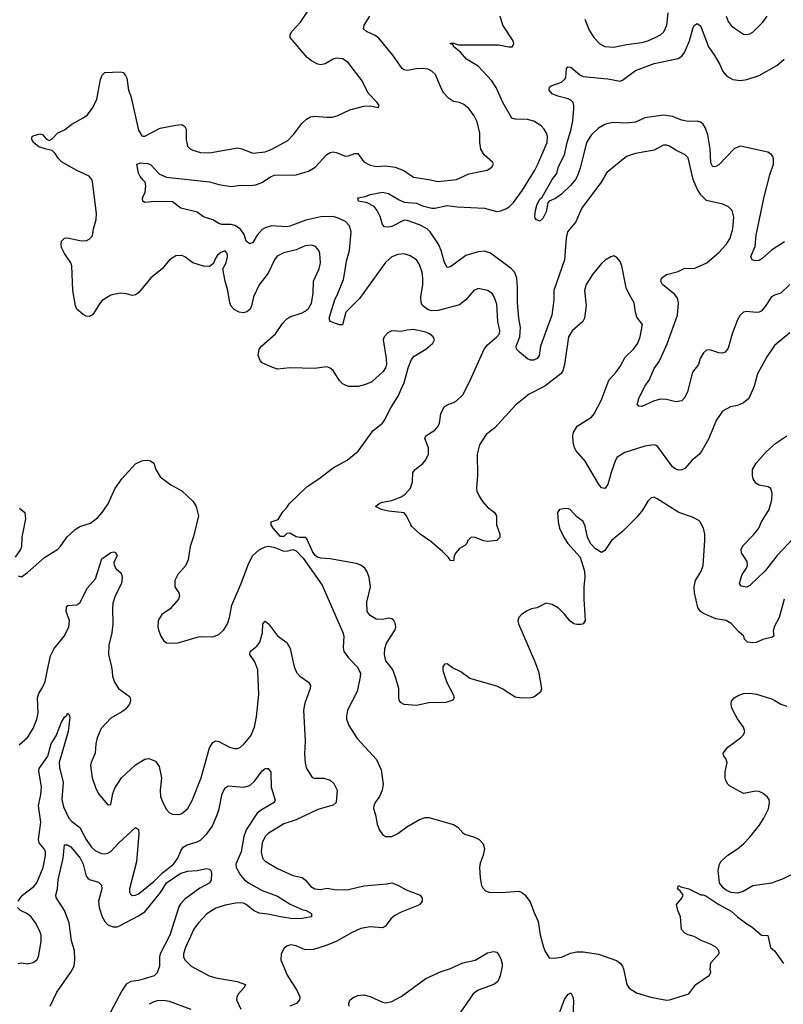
# Model space of a CAD drawing. Header units: inches. Extents: x 1682530 to 1839546, y 640742 to 791647.
# Tile 484 of 656: x 1739199 to 1744147, y 777842 to 784226. Entities that reach past the tile are written whole.
import ezdxf

# ---------------------------------------------------------------- set-up
doc = ezdxf.new("R2010")
doc.units = ezdxf.units.IN
doc.header["$MEASUREMENT"] = 0
for name, color, linetype in [('B7737', 7, 'Continuous'), ('B7738', 7, 'Continuous'), ('B7747', 7, 'Continuous'), ('B7748', 7, 'Continuous')]:
    doc.layers.add(name, color=color, linetype=linetype)

msp = doc.modelspace()

# ---------------------------------------------------------------- linework, layer by layer
at = {"layer": 'B7737', "color": 5}
for points, elevation in [([(1739195.7, 779524.3), (1739250, 779571.8), (1739285.8, 779630), (1739309.8, 779690), (1739318.7, 779730), (1739314.8, 779830), (1739322.8, 779857.2), (1739350, 779900.5), (1739364.5, 779935.5), (1739377.6, 780000)], 760), ([(1739797.4, 780000), (1739801.1, 779970), (1739813.7, 779930), (1739840.3, 779890), (1739910, 779837.6), (1739915.6, 779830), (1739917.7, 779810), (1739911.7, 779788.3), (1739884.1, 779755.9), (1739862.1, 779737.9), (1739790, 779696.4), (1739727.4, 779630), (1739701.3, 779570), (1739692.7, 779530), (1739687.6, 779470), (1739663.1, 779410), (1739658.9, 779390), (1739669, 779310), (1739690, 779246.8), (1739710, 779206.8), (1739770, 779136), (1739790, 779138), (1739803, 779210), (1739816.2, 779243.8), (1739859.8, 779310), (1739950, 779395.6), (1740000, 779426.1)], 760), ([(1739188.7, 778510), (1739217.2, 778550), (1739290, 778605.4), (1739309.8, 778630), (1739350.6, 778730), (1739367, 778807), (1739366.6, 778830), (1739358.7, 778850), (1739325.1, 778890), (1739320.5, 778910), (1739337.3, 779022.7), (1739321.1, 779130), (1739336.8, 779203.2), (1739339.8, 779250), (1739323.6, 779356.4), (1739326, 779370), (1739380.6, 779450), (1739403.8, 779530), (1739436.2, 779583.8), (1739470, 779670.5), (1739490, 779704.9), (1739503.9, 779716.1), (1739510, 779730.8), (1739519.8, 779719.8), (1739523.5, 779703.5), (1739512.9, 779610), (1739455.4, 779410), (1739457.4, 779377.4), (1739480.7, 779280.7), (1739472.2, 779170), (1739483.2, 779123.2), (1739517.5, 779050), (1739534.7, 779030), (1739590, 778989.1), (1739629.5, 778910), (1739663.2, 778863.2), (1739690, 778837.8), (1739730, 778820.7), (1739750, 778817.8), (1739770, 778821.8), (1739790, 778832.8), (1739842.5, 778890), (1739950, 778988.5), (1739970, 778974.8), (1739971.6, 778950), (1739955.1, 778764.9), (1739910.3, 778590), (1739910.5, 778570), (1739916.7, 778556.7), (1739930, 778546.7), (1739950, 778548.9), (1739970, 778558.3), (1740000, 778582.8)], 740), ([(1739396.3, 777830), (1739439, 777921), (1739531.6, 778050), (1739551.6, 778090), (1739557.2, 778130), (1739553.3, 778190), (1739534.5, 778254.5), (1739520.6, 778370), (1739489.8, 778450), (1739435.1, 778535.1), (1739434, 778550), (1739444.7, 778590), (1739447.9, 778650), (1739480.2, 778790), (1739490, 778875.5), (1739510, 778875.8), (1739530, 778863.5), (1739590.1, 778790), (1739610.1, 778750), (1739630, 778673.4), (1739640.4, 778660.4), (1739652.1, 778652.1), (1739710, 778634), (1739730, 778614.9), (1739731, 778590), (1739709.4, 778510.6), (1739714, 778470), (1739732.6, 778410), (1739750, 778378.3), (1739770, 778357.6), (1739804.6, 778344.6), (1739830, 778345), (1739850, 778352.6), (1739970, 778415.5), (1740000, 778435.5)], 720), ([(1739190, 778107.6), (1739210, 778110.3), (1739250, 778104.2), (1739286.3, 778113.7), (1739309.3, 778130), (1739320.9, 778150), (1739338.9, 778250), (1739337.4, 778290), (1739330, 778317.2), (1739301.6, 778370), (1739273.3, 778410), (1739248.9, 778428.9), (1739204.2, 778450), (1739186, 778470)], 740), ([(1740000, 778005.4), (1739970, 777996.7), (1739919.1, 777990), (1739890, 777973.1), (1739860.2, 777930), (1739787.9, 777792.1)], 720)]:
    msp.add_lwpolyline(points, dxfattribs=dict(at, elevation=elevation))
at = {"layer": 'B7738', "color": 5}
for points, elevation in [([(1740000, 782491.7), (1739970, 782455.6), (1739950, 782443), (1739930, 782438.9), (1739890, 782449.7), (1739850, 782453.6), (1739790, 782440.5), (1739734.7, 782405.3), (1739716, 782384), (1739678, 782322), (1739670, 782312.3), (1739650, 782302), (1739630, 782304.5), (1739610, 782315.1), (1739569.6, 782350), (1739561.6, 782370), (1739544.2, 782470), (1739536.3, 782630), (1739529.7, 782649.7), (1739489.5, 782710), (1739469.5, 782750), (1739467, 782770), (1739470, 782791), (1739490, 782810.7), (1739510, 782812.7), (1739590, 782794.9), (1739630, 782793.4), (1739650, 782804), (1739670, 782826), (1739676.9, 782870), (1739694.3, 782930), (1739696.4, 782970), (1739670, 783175.3), (1739665.6, 783190), (1739650, 783211.8), (1739568.5, 783248.5), (1739470, 783305.1), (1739448.2, 783328.2), (1739430, 783359.6), (1739410, 783378.7), (1739370, 783386), (1739322.7, 783402.7), (1739289.4, 783430), (1739278, 783450), (1739278, 783462), (1739279, 783470), (1739285.6, 783474.4), (1739330, 783486), (1739350, 783479.3), (1739370, 783454.4), (1739390, 783443.1), (1739410, 783453.4), (1739446.8, 783493.2), (1739490, 783512.9), (1739537, 783550), (1739610.9, 783589.1), (1739638, 783610), (1739669.7, 783650.3), (1739698.7, 783710), (1739722, 783838), (1739733.1, 783866.9), (1739750, 783884), (1739850, 783888.8), (1739870, 783883.8), (1739885.1, 783865.1), (1739893, 783847), (1739903.2, 783770), (1739919.1, 783730), (1739969.2, 783509.2), (1739990, 783474), (1740000, 783472.2)], 780), ([(1740000, 783186.4), (1739980.5, 783210), (1739969.5, 783230.5), (1739959, 783290), (1739982, 783298), (1740000, 783296.3)], 760), ([(1740000, 783048), (1739997.2, 783050), (1739995.1, 783070), (1740000, 783080.3)], 760), ([(1739190, 780620.7), (1739210, 780614.8), (1739250, 780642), (1739361, 780739), (1739446.4, 780793.6), (1739466.1, 780813.9), (1739506.9, 780873.1), (1739559.2, 780920.8), (1739590, 780939.6), (1739658.2, 780961.8), (1739702.7, 780997.3), (1739734.3, 781030), (1739773.4, 781086.6), (1739816.6, 781183.4), (1739861, 781250), (1739950, 781346.4), (1739990, 781366.7), (1740000, 781367.6)], 780), ([(1739199, 781059), (1739233, 781030), (1739237.1, 780990), (1739214, 780870), (1739212, 780808), (1739205.5, 780790), (1739170, 780741.2)], 780), ([(1739377.6, 780000), (1739398.3, 780101.7), (1739423.5, 780150), (1739490, 780230.3), (1739518.5, 780290), (1739521.2, 780330), (1739501.4, 780390), (1739502.6, 780417.4), (1739511.3, 780428.7), (1739568.8, 780431.2), (1739590, 780444.2), (1739638.3, 780541.7), (1739690, 780600.7), (1739731, 780730), (1739790, 780771.1), (1739810, 780775), (1739821.3, 780770), (1739831.8, 780750), (1739810.3, 780710), (1739811.8, 780690), (1739825.4, 780665.4), (1739857.4, 780637.4), (1739863.7, 780610), (1739858, 780570), (1739818.5, 780490), (1739803.8, 780443.8), (1739799.7, 780410), (1739802.6, 780310), (1739795.2, 780250), (1739776.5, 780170), (1739774, 780110), (1739793.7, 780030), (1739797.4, 780000)], 760)]:
    msp.add_lwpolyline(points, dxfattribs=dict(at, elevation=elevation))
at = {"layer": 'B7747', "color": 5}
for points, elevation in [([(1740000, 779426.1), (1740010, 779432.2), (1740036.7, 779436.7), (1740078.8, 779418.8), (1740103.7, 779383.7), (1740118.5, 779310), (1740109.1, 779230.9), (1740111.4, 779190), (1740126, 779150), (1740150, 779105.5), (1740170, 779083.8), (1740190, 779074), (1740230, 779072), (1740250, 779079.5), (1740288.8, 779111.2), (1740317, 779163), (1740375.7, 779310), (1740430, 779504.9), (1740450, 779539.1), (1740470, 779550.4), (1740490, 779546), (1740558, 779510), (1740590, 779500.2), (1740610, 779501.5), (1740630, 779508.9), (1740654.7, 779530), (1740696.1, 779583.9), (1740720.2, 779639.8), (1740734.3, 779705.7), (1740749.8, 779850), (1740743.2, 780000)], 760), ([(1740990.7, 780000), (1740993.5, 779993.5), (1741013.7, 779970), (1741070.6, 779930), (1741083, 779910), (1741082.4, 779890), (1741045.8, 779794.2), (1741038.2, 779750), (1741048, 779550), (1741044.9, 779464.9), (1741047.9, 779407.9), (1741055.9, 779375.9), (1741093.7, 779313.7), (1741107.9, 779307.9), (1741170, 779307.7), (1741210, 779294.8), (1741233.8, 779273.8), (1741255.8, 779230), (1741250.3, 779150), (1741230, 779133.3), (1741130, 779104.7), (1740990, 779037.3), (1740910, 779012.2), (1740808.8, 778950), (1740789, 778930), (1740770, 778889), (1740763.6, 778830), (1740773.4, 778790), (1740790.4, 778770), (1740870, 778721.7), (1740970, 778677.8), (1741030, 778665.3), (1741050, 778648.9), (1741085, 778605), (1741110.9, 778590.9), (1741150, 778587), (1741190, 778594.4), (1741250, 778584.1), (1741330, 778587.5), (1741430, 778610.7), (1741577.4, 778622.6), (1741610, 778630.2), (1741650, 778615.5), (1741703.3, 778583.3), (1741794, 778550), (1741807, 778530), (1741807, 778510), (1741790, 778487.2), (1741670, 778439.3), (1741630, 778418), (1741604.3, 778395.7), (1741570, 778349.7), (1741550, 778338.3), (1741470, 778343.8), (1741410, 778332.8), (1741350, 778305.3), (1741250, 778248.9), (1741179.4, 778220.6), (1741103, 778197), (1741050, 778194.7), (1740990, 778220.7), (1740953.4, 778226.6), (1740930, 778219.3), (1740913.2, 778206.8), (1740894, 778170), (1740890.7, 778130), (1740933.4, 778030), (1740998, 777930), (1741015.3, 777890), (1741012.4, 777870), (1740993.6, 777846.4), (1740950.3, 777829.7)], 760), ([(1741401.9, 780000), (1741406.7, 779990), (1741406.4, 779966.4), (1741386, 779870), (1741323.6, 779750), (1741316, 779710), (1741317.4, 779690), (1741331.8, 779650), (1741385.5, 779565.5), (1741511.7, 779430), (1741542, 779362), (1741554.2, 779270), (1741547.5, 779230), (1741530.2, 779190), (1741501.5, 779150), (1741492.9, 779130), (1741491.8, 779111.8), (1741504.6, 779070), (1741514.6, 779010), (1741530, 778970.7), (1741550, 778944), (1741570, 778930.6), (1741610, 778930.4), (1741650, 778948.7), (1741707.3, 778992.7), (1741790, 779040.2), (1741827.6, 779052.4), (1741850, 779052.7), (1742010, 779007.8), (1742039.2, 778990), (1742070, 778954.2), (1742084.4, 778944.4), (1742145.8, 778925.8), (1742175.5, 778910), (1742201.5, 778881.5), (1742210.3, 778850), (1742201.7, 778810), (1742182.7, 778757.4), (1742179.6, 778730), (1742182.3, 778662.3), (1742192.2, 778612.2), (1742199, 778599), (1742218, 778578), (1742246.6, 778566.6), (1742348.8, 778568.8), (1742430, 778576.5), (1742450.2, 778570.2), (1742472.1, 778552.1), (1742507, 778507), (1742530, 778441), (1742559.2, 778379.2), (1742571.9, 778291.9), (1742592.5, 778212.5), (1742603.4, 778183.4), (1742630, 778142.8), (1742661.1, 778141.1), (1742710, 778147), (1742767.2, 778172.8), (1742810, 778182.6), (1742850, 778182), (1742950, 778167.1), (1743065.5, 778125.5), (1743089.1, 778109.1), (1743104.4, 778090), (1743111.6, 778071.6), (1743133.4, 777970), (1743147.4, 777947.4), (1743196.3, 777916.3), (1743288.4, 777888.4), (1743390, 777868.2), (1743410, 777870.4), (1743536, 777910), (1743580.9, 777970), (1743669.4, 778030.6), (1743677.2, 778050), (1743673.2, 778070), (1743677.2, 778110), (1743731.7, 778171.7), (1743729.3, 778190), (1743710, 778212.3), (1743679, 778230), (1743614.9, 778254.9), (1743570, 778282), (1743530, 778292.3), (1743510, 778303.7), (1743488.1, 778328.1), (1743482, 778410), (1743464, 778450), (1743454, 778490), (1743488.7, 778530), (1743498, 778550), (1743478, 778578), (1743462, 778590), (1743468, 778612), (1743483.6, 778603.6), (1743534, 778590), (1743612.7, 778552.7), (1743627.3, 778552.7), (1743645.4, 778545.4), (1743728.3, 778488.3), (1743810, 778445.5), (1743850, 778408.2), (1743910, 778363), (1743944.1, 778344.1), (1744006, 778290), (1744047.3, 778287.3), (1744064.9, 778210), (1744090, 778188.5), (1744147.5, 778107.5)], 780), ([(1741943.9, 780000), (1741967.6, 779927.6), (1742007.3, 779850), (1742014, 779830), (1742006.8, 779813.2), (1741960.5, 779799.5), (1741850, 779797.6), (1741770, 779779.5), (1741690, 779785.1), (1741670, 779796), (1741659.5, 779810), (1741655.1, 779830), (1741655.1, 779890), (1741637.5, 779957.5), (1741620.8, 780000)], 780), ([(1742560, 780000), (1742563.7, 779990), (1742580.5, 779890), (1742574, 779866), (1742530, 779834), (1742514, 779830), (1742450, 779827.3), (1742410, 779834), (1742330, 779885.1), (1742290, 779905.1), (1742115.3, 779955.3), (1742057.7, 779997.7), (1742053, 780000)], 780), ([(1744197.6, 778682.4), (1744145.2, 778654.8), (1744070, 778627), (1743950.3, 778609.7), (1743886.9, 778573.1), (1743850, 778563.7), (1743810, 778566), (1743779.6, 778579.6), (1743756.6, 778596.6), (1743734.5, 778630), (1743725.6, 778710), (1743733, 778750), (1743744.2, 778770), (1743788.3, 778810), (1743850.4, 778849.5), (1743890, 778882.4), (1743930, 778925.3), (1743990, 779000.9), (1744021.8, 779050), (1744050.8, 779110), (1744058.3, 779150), (1744054.7, 779170), (1744045.7, 779185.7), (1744017.2, 779210), (1743990, 779222.4), (1743970, 779225.1), (1743889.6, 779209.6), (1743798.9, 779258.9), (1743786.6, 779270), (1743774, 779294), (1743769.7, 779310), (1743769.7, 779350), (1743782.9, 779410), (1743775.3, 779435.3), (1743761.2, 779450), (1743757.2, 779470), (1743786.6, 779510), (1743870, 779570.3), (1743889.7, 779590), (1743898.5, 779610), (1743890, 779639.6), (1743850, 779693), (1743819.3, 779750), (1743810.9, 779770), (1743808.5, 779791.5), (1743812.2, 779807.8), (1743829.7, 779830.3), (1743854.9, 779845.1), (1743890, 779856.5), (1743930, 779859.7), (1743973, 779853), (1744070, 779822.8), (1744092.8, 779812.8), (1744130, 779787.6), (1744170, 779774.3)], 780), ([(1740000, 778582.8), (1740070, 778640.1), (1740124.9, 778695.1), (1740196.1, 778750), (1740224.5, 778790), (1740242.3, 778837.7), (1740259.1, 778860.9), (1740284.7, 778875.3), (1740350, 778895.2), (1740370, 778906), (1740412.7, 778947.3), (1740445.5, 778994.5), (1740479.5, 779070), (1740492.2, 779110), (1740510.7, 779209.3), (1740530, 779246.4), (1740550, 779258.9), (1740649.8, 779250.2), (1740690, 779260.8), (1740722.6, 779290), (1740770, 779356.4), (1740790, 779370.4), (1740810, 779370.8), (1740826.4, 779346.4), (1740828.3, 779250), (1740853.8, 779166.2), (1740847.7, 779150), (1740770, 779106.2), (1740738.2, 779081.8), (1740667.5, 778972.5), (1740651.9, 778930), (1740634.3, 778830), (1740600.6, 778750), (1740601.1, 778730), (1740630, 778679.1), (1740656.2, 778650), (1740682.4, 778630), (1740770, 778580.6), (1740870, 778544.2), (1740952, 778492), (1741030, 778456.5), (1741054.8, 778450), (1741090.8, 778430), (1741091, 778410), (1741030, 778397.7), (1740970, 778397.3), (1740888.8, 778408.8), (1740807.4, 778427.4), (1740750, 778433.2), (1740715.1, 778450), (1740666.3, 778490), (1740650, 778497), (1740610, 778499.4), (1740530, 778485.8), (1740470, 778466.2), (1740411.9, 778428.1), (1740357.3, 778370), (1740328.1, 778330), (1740274.3, 778210), (1740261.1, 778170), (1740261.2, 778150), (1740269.2, 778130), (1740310.3, 778090), (1740425.9, 778025.9), (1740470, 778013.5), (1740609.3, 777989.3), (1740662, 777970), (1740654.4, 777950), (1740617.4, 777910), (1740605.7, 777890), (1740604.2, 777870), (1740632.9, 777810)], 740), ([(1740000, 778435.5), (1740010, 778442.1), (1740112.1, 778567.9), (1740151.4, 778630), (1740238.2, 778690), (1740286, 778706), (1740350, 778710.2), (1740410, 778723.1), (1740430, 778717.3), (1740437.3, 778710), (1740442, 778690), (1740440.5, 778650), (1740430.6, 778630), (1740365.5, 778594.5), (1740270, 778523.9), (1740243.6, 778496.4), (1740230, 778473), (1740172, 778290), (1740109.4, 778170), (1740105, 778150), (1740106.1, 778090), (1740090, 778045.3), (1740070, 778025.7), (1740000, 778005.4)], 720), ([(1741333.1, 777830), (1741332.4, 777850), (1741341.3, 777870), (1741356.8, 777883.2), (1741390, 777898.3), (1741430, 777903.6), (1741470, 777892.8), (1741550, 777856.5), (1741570, 777852.6), (1741610, 777860.2), (1741670, 777892), (1741830, 778009.2), (1741930, 778055.6), (1741990, 778074.9), (1742069.8, 778110.2), (1742150, 778128.9), (1742230, 778174.9), (1742270, 778184.9), (1742290, 778180.5), (1742299.3, 778170), (1742317.1, 778137.1), (1742324.9, 778104.9), (1742326.3, 778090), (1742313.1, 778026.9), (1742297.6, 777990), (1742270.7, 777970), (1742170, 777933.6), (1742138.6, 777910), (1742055.6, 777790)], 760), ([(1742690.5, 777769.5), (1742730, 777873), (1742750, 777906), (1742770, 777916.3), (1742782.6, 777890), (1742787, 777867), (1742784.2, 777750)], 760), ([(1740310, 777809), (1740170, 777860.7), (1740130, 777867), (1740090, 777863.8), (1740063.5, 777856.5), (1740038, 777842)], 740)]:
    msp.add_lwpolyline(points, dxfattribs=dict(at, elevation=elevation))
at = {"layer": 'B7748', "color": 5}
for points, elevation in [([(1740000, 783472.2), (1740010, 783470.4), (1740110, 783522.2), (1740210, 783543.2), (1740250, 783546.7), (1740270, 783533.4), (1740276.9, 783516.9), (1740277.6, 783450), (1740286.8, 783406.8), (1740303.8, 783390), (1740320.8, 783380.8), (1740370, 783366.2), (1740430, 783363.6), (1740610, 783395.6), (1740638.8, 783390), (1740710, 783361.7), (1740790, 783370.2), (1740833.9, 783386.1), (1740935.9, 783444.1), (1740976, 783484), (1741026.7, 783553.3), (1741058.1, 783581.9), (1741084, 783596), (1741110, 783600.7), (1741190, 783593.4), (1741224.7, 783595.3), (1741256.1, 783603.9), (1741338, 783642), (1741430, 783665.5), (1741470, 783667.7), (1741522, 783658), (1741528, 783670), (1741515.3, 783690), (1741457.2, 783750), (1741418, 783830), (1741326, 783950), (1741290, 783971.8), (1741250, 783976.2), (1741230, 783969.5), (1741179.4, 783940.6), (1741150, 783934.5), (1741130, 783937.6), (1741090, 783958.9), (1741061.1, 783981.1), (1740952.3, 784110), (1740952.3, 784130), (1740963.1, 784150), (1741017.7, 784210), (1741079.5, 784300.5)], 780), ([(1742860.7, 784230), (1742890, 784158), (1742918.9, 784110), (1742958.4, 784070), (1742990, 784051.6), (1743049.1, 784049.1), (1743130, 784066.4), (1743230, 784079.4), (1743270, 784090.2), (1743317.6, 784110), (1743351.8, 784128.2), (1743372.4, 784147.6), (1743391.5, 784190), (1743400.7, 784270)], 740), ([(1740000, 783296.3), (1740030, 783293.6), (1740050, 783284.9), (1740104.8, 783224.8), (1740150, 783206), (1740430, 783174.8), (1740490, 783156.9), (1740570, 783144.7), (1740630, 783154.5), (1740690, 783151.7), (1740730, 783155.5), (1740768, 783170), (1740828.4, 783210), (1740850, 783218), (1740990, 783221.2), (1741070, 783243.8), (1741113.1, 783270), (1741190, 783351.8), (1741210, 783366), (1741229.8, 783370.2), (1741250, 783366.3), (1741310, 783341.1), (1741330, 783343.6), (1741370, 783359.6), (1741390, 783358), (1741430, 783305.8), (1741470, 783283.9), (1741510, 783275.2), (1741570, 783279.2), (1741631.3, 783270), (1741688, 783248), (1741750, 783204.6), (1741850, 783190.3), (1741910, 783176.5), (1742030, 783190.2), (1742110, 783226.3), (1742228, 783250), (1742259, 783270), (1742269, 783290), (1742262, 783302), (1742209.7, 783349.7), (1742187.4, 783387.4), (1742180.4, 783430), (1742181.4, 783490), (1742164, 783564), (1742143.8, 783603.8), (1742109.7, 783649.7), (1742076.6, 783676.6), (1742048.6, 783688.6), (1742010, 783696.4), (1741977.4, 783717.4), (1741948.3, 783750), (1741930, 783782), (1741893, 783870), (1741870, 783893.6), (1741844.8, 783904.7), (1741810.9, 783910.9), (1741770, 783908.7), (1741710, 783896.8), (1741690, 783901), (1741676.9, 783910), (1741616.9, 783996.9), (1741525.9, 784105.9), (1741503, 784123), (1741446, 784150), (1741427.5, 784167.5), (1741431.3, 784190), (1741467.1, 784250)], 760), ([(1744190, 782509.8), (1744130, 782452.8), (1744090, 782440.7), (1744070, 782429.6), (1744030, 782366), (1744003.2, 782336.8), (1743990, 782329.7), (1743971.5, 782328.5), (1743910, 782334.7), (1743890, 782329.6), (1743868.4, 782311.6), (1743850, 782279.3), (1743814.9, 782190), (1743790, 782096), (1743770, 782069.6), (1743750, 782063.6), (1743730, 782065.6), (1743670, 782086), (1743650, 782083.6), (1743630, 782067), (1743608.7, 782030), (1743598, 781990), (1743558, 781942), (1743526.9, 781813.1), (1743510, 781776), (1743490, 781755.1), (1743450, 781748), (1743390, 781763.5), (1743350, 781766.6), (1743306.6, 781753.4), (1743230, 781718), (1743210, 781721.2), (1743201.2, 781730), (1743211.8, 781770), (1743250.9, 781849.1), (1743276.9, 781890), (1743310, 781965.5), (1743342.3, 782010), (1743358.3, 782041.7), (1743394.7, 782125.3), (1743461.6, 782310), (1743467.5, 782390), (1743461, 782421.1), (1743444.2, 782444.2), (1743365.1, 782510), (1743353, 782530), (1743357.6, 782550), (1743390, 782573.4), (1743465.4, 782594.6), (1743510, 782615.4), (1743570, 782613), (1743652.6, 782650), (1743730, 782716.9), (1743779.8, 782770), (1743802.7, 782810), (1743819.8, 782870), (1743825.8, 782945.8), (1743816, 782990), (1743793, 783013), (1743755.3, 783030), (1743650, 783054.7), (1743612.1, 783090), (1743589.3, 783129.3), (1743564, 783190), (1743529.8, 783329.8), (1743511.5, 783350), (1743450, 783380.3), (1743410, 783406.6), (1743390, 783413.6), (1743370, 783412.7), (1743310, 783380.3), (1743190, 783359.7), (1743130, 783339.1), (1743004.3, 783235.7), (1742967.3, 783172.7), (1742846.5, 783010), (1742832.7, 782987.3), (1742803.5, 782916.5), (1742749.1, 782850), (1742741.1, 782810), (1742730.1, 782670), (1742660.2, 782470), (1742659.8, 782410), (1742647.9, 782310), (1742574.3, 782110), (1742564.2, 782050), (1742551.4, 782030), (1742530, 782017.8), (1742510, 782018.1), (1742490, 782027.3), (1742436.9, 782070), (1742419.3, 782090), (1742415.2, 782110), (1742440.8, 782170), (1742444.9, 782230), (1742433.6, 782290), (1742425, 782390), (1742425.3, 782490), (1742419.9, 782550), (1742407.1, 782587.1), (1742385.6, 782610), (1742250, 782712.5), (1742210, 782725.8), (1742170, 782722.2), (1742090, 782697), (1741990, 782624.7), (1741970, 782619.5), (1741951.9, 782651.9), (1741930.6, 782730), (1741912.5, 782770), (1741859.3, 782850), (1741838.5, 782870), (1741790, 782895.8), (1741710, 782924.6), (1741690, 782926.8), (1741610, 782885.6), (1741590, 782881.1), (1741564, 782884), (1741550, 782899), (1741534.7, 782950), (1741516.4, 782990), (1741496.2, 783016.2), (1741450, 783038.7), (1741394, 783050), (1741389.6, 783070.4), (1741440.1, 783079.9), (1741470, 783093.7), (1741550, 783109.1), (1741590, 783098.9), (1741657.3, 783057.3), (1741690, 783042.5), (1741770, 783036.6), (1741810, 783020.2), (1741870, 783004.6), (1741890, 783004), (1741970, 783020.9), (1742033, 783013), (1742210, 783003.7), (1742290, 782983), (1742313.8, 782986.2), (1742350, 783000.2), (1742370, 783013.2), (1742398.4, 783041.6), (1742457.9, 783122.1), (1742536.1, 783250), (1742555.8, 783290), (1742616.4, 783430), (1742619.7, 783470), (1742613, 783490), (1742596.9, 783516.9), (1742577.4, 783537.4), (1742530, 783568.8), (1742490, 783580.3), (1742410, 783580.5), (1742388.5, 783588.5), (1742329.3, 783689.3), (1742287.3, 783787.3), (1742258.5, 783830), (1742170, 783926), (1742094, 783970), (1742054.9, 784014.9), (1742013.2, 784050), (1742005.4, 784065.4), (1741989.2, 784070.8), (1741990, 784074), (1741991, 784071), (1742004.5, 784075.5), (1742043.1, 784063.1), (1742304.4, 784064.4), (1742369.4, 784050.6), (1742390, 784051.3), (1742401.2, 784070), (1742397, 784090), (1742329.7, 784190), (1742311.5, 784250)], 740), ([(1744154, 782786), (1744070, 782731.2), (1744010, 782678.3), (1743990, 782666), (1743963.9, 782663.9), (1743944.4, 782670), (1743936.1, 782690), (1743964.6, 782755.4), (1743970.5, 782830), (1744022.5, 783077.5), (1744059.8, 783220.2), (1744083.5, 783290), (1744084.2, 783324.2), (1744079.1, 783339.1), (1744070, 783352), (1744046.7, 783366.7), (1743870, 783405.4), (1743830, 783392), (1743730, 783286), (1743710, 783274.5), (1743690, 783273.3), (1743678.5, 783298.5), (1743673.1, 783390), (1743658.8, 783478.8), (1743643.9, 783523.9), (1743628, 783548), (1743610, 783561.7), (1743590, 783567.4), (1743530, 783565.6), (1743490, 783574.6), (1743430, 783599.3), (1743370, 783606.8), (1743250.7, 783590), (1743190, 783561.8), (1743130, 783555.2), (1743050, 783559.5), (1743010, 783553.8), (1742990, 783547.8), (1742950, 783523.1), (1742901.9, 783478.1), (1742872.5, 783430), (1742830, 783264.5), (1742811.4, 783210), (1742800.1, 783190), (1742770, 783152.7), (1742710, 783095.8), (1742670, 783066.6), (1742630, 783049.3), (1742621.4, 783038.6), (1742610, 782981.2), (1742590, 782937.2), (1742570, 782919), (1742548.7, 782928.7), (1742540.2, 782940.2), (1742537.2, 782950), (1742540.5, 782990), (1742551.6, 783030), (1742570, 783062), (1742584.9, 783075.1), (1742648.6, 783190), (1742680.4, 783230), (1742690, 783274.9), (1742730.4, 783349.6), (1742747.6, 783430), (1742771.4, 783508.6), (1742782.6, 783570), (1742789.9, 783649.9), (1742790.7, 783670.7), (1742784.8, 783690), (1742770, 783705.7), (1742753.6, 783713.6), (1742685.2, 783730), (1742650, 783745.1), (1742629.6, 783770), (1742632.7, 783790), (1742642.6, 783797.4), (1742710, 783822), (1742730, 783839.5), (1742737.3, 783850), (1742743, 783910), (1742750, 783920.5), (1742770, 783918.9), (1742829.5, 783869.5), (1742850, 783858.8), (1743010, 783842.6), (1743090, 783828.7), (1743106.1, 783833.9), (1743190, 783897.2), (1743310, 783942.8), (1743465.1, 783974.9), (1743489.7, 783990), (1743506.6, 784013.4), (1743539.9, 784090), (1743564, 784176), (1743570, 784188.4), (1743590, 784201.6), (1743610, 784186), (1743615.3, 784175.3), (1743662, 784050), (1743699.6, 783999.6), (1743735.9, 783935.9), (1743756.2, 783890), (1743780.6, 783860.6), (1743819, 783839), (1743870, 783832.9), (1743910, 783838.8), (1743990, 783863.9), (1744106, 783930), (1744153.7, 783970)], 720), ([(1743776.9, 784250), (1743790, 784215.5), (1743810, 784188.2), (1743830, 784170.5), (1743890, 784133.4), (1743910, 784130.5), (1743930, 784134.9), (1743950, 784146), (1744015.1, 784210), (1744042.4, 784250)], 740), ([(1740000, 783080.3), (1740012.7, 783107.3), (1740017, 783150), (1740012, 783172), (1740000, 783186.4)], 760), ([(1744190, 782195.1), (1744090, 782114.3), (1744040.2, 782039.8), (1743978.9, 781930), (1743958.2, 781850), (1743924.6, 781770), (1743890, 781741.7), (1743850, 781725.4), (1743804.2, 781715.8), (1743752.8, 781687.2), (1743711.5, 781628.5), (1743664, 781510), (1743619.6, 781430), (1743603.7, 781410), (1743555.8, 781370), (1743510, 781315.6), (1743490, 781306.6), (1743470, 781305.7), (1743450, 781312.8), (1743430, 781326.9), (1743330, 781462.4), (1743309.7, 781469.7), (1743250, 781461.2), (1743119.3, 781420.7), (1743070.3, 781390), (1743059.1, 781370), (1743031.3, 781290), (1743010, 781213.2), (1742990, 781187), (1742970, 781191.8), (1742950, 781217), (1742863.2, 781363.2), (1742804.8, 781430), (1742794.8, 781450), (1742786.2, 781490), (1742784.2, 781530), (1742788.7, 781550), (1742811.1, 781590), (1742904.8, 781650), (1742921.4, 781670), (1742970, 781762), (1743016.2, 781890), (1743061.1, 781938.9), (1743090, 781978), (1743122.5, 782037.5), (1743175.8, 782090), (1743203.5, 782130), (1743220.5, 782170), (1743234.7, 782250), (1743197.2, 782297.2), (1743188.6, 782330), (1743181.6, 782390), (1743145.6, 782450), (1743128.3, 782488.3), (1743100.9, 782630), (1743090, 782658), (1743070, 782682), (1743050, 782695.3), (1743030, 782689), (1742992.8, 782667.2), (1742970, 782646), (1742910, 782575.1), (1742870.4, 782510), (1742859.5, 782470), (1742869, 782370), (1742858, 782290), (1742848.4, 782270), (1742779.5, 782210), (1742755.6, 782170), (1742730.2, 781990), (1742717.6, 781950), (1742706.8, 781933.2), (1742601.2, 781850), (1742501, 781799), (1742415, 781730), (1742279, 781581), (1742222.8, 781537.2), (1742178.5, 781470), (1742164.4, 781410), (1742164.7, 781270), (1742158.5, 781190), (1742162.3, 781170), (1742176.5, 781136.5), (1742199.9, 781099.9), (1742228.6, 781068.6), (1742274.8, 781030), (1742287.7, 781010), (1742288, 780950), (1742310.5, 780890), (1742310, 780868), (1742290.5, 780849.5), (1742230, 780842.7), (1742206.8, 780846.8), (1742150, 780869), (1742124.7, 780870), (1742102.8, 780850), (1742096, 780830), (1742083.8, 780816.2), (1742050, 780798.4), (1742024.4, 780770), (1742014.9, 780750), (1742010, 780718), (1741990, 780719), (1741978.6, 780738.6), (1741938.6, 780778.6), (1741863.5, 780843.5), (1741795.1, 780890), (1741741, 780941), (1741732.7, 780950), (1741706, 781010), (1741689.6, 781029.6), (1741590, 781040.3), (1741544, 781050), (1741504, 781070), (1741529.5, 781090), (1741550, 781098.3), (1741610, 781108.9), (1741670, 781132.2), (1741697, 781150), (1741732.3, 781187.8), (1741744, 781230), (1741746, 781290), (1741762.6, 781310), (1741811.5, 781348.5), (1741830, 781372.3), (1741847.4, 781410), (1741849.1, 781450), (1741825.1, 781510), (1741831.2, 781528.8), (1741890, 781565.3), (1741909.7, 781590), (1741919.1, 781610), (1741928.8, 781671.2), (1741950, 781717.1), (1741969.3, 781730), (1742010, 781743.5), (1742030, 781755.8), (1742070, 781793.2), (1742116.5, 781883.5), (1742209.4, 782090), (1742230, 782118.1), (1742291.6, 782170), (1742307.2, 782190), (1742309.8, 782210), (1742296.5, 782270), (1742290, 782382), (1742272.8, 782430), (1742259.6, 782450), (1742230, 782469.6), (1742170, 782482.4), (1742141.6, 782470), (1742090.1, 782409.9), (1742050, 782378.4), (1741910, 782340.5), (1741870, 782338.8), (1741845, 782345), (1741810.7, 782370), (1741801.1, 782390), (1741798.6, 782430), (1741812.3, 782510), (1741812.4, 782550), (1741807.7, 782590), (1741790, 782639.6), (1741769.8, 782669.8), (1741730, 782696), (1741690, 782707.4), (1741650, 782704.5), (1741610, 782688.7), (1741570, 782652.1), (1741401.5, 782418.5), (1741313.1, 782330), (1741291.5, 782248.5), (1741270, 782247.8), (1741210, 782269.6), (1741205.3, 782290), (1741240.6, 782410), (1741261, 782450), (1741297.2, 782542.8), (1741319.3, 782670), (1741335.6, 782730), (1741348.1, 782850), (1741336.5, 782890), (1741310, 782917.8), (1741270, 782937.5), (1741230, 782949.9), (1741150, 782948.3), (1741052.8, 782927.2), (1740950, 782886.8), (1740930, 782884.1), (1740829.8, 782889.8), (1740790, 782877.5), (1740770, 782865.5), (1740738.1, 782830), (1740710, 782782.5), (1740690, 782774), (1740667.1, 782790), (1740653.3, 782833.3), (1740630, 782868), (1740592.2, 782892.2), (1740570, 782897.4), (1740510, 782897.4), (1740490, 782904.7), (1740450, 782928.2), (1740390, 782948.4), (1740350, 782977.4), (1740243.8, 783003.8), (1740190, 783044.5), (1740073.3, 783046.7), (1740010, 783040.9), (1740000, 783048)], 760), ([(1741620.8, 780000), (1741614.9, 780014.9), (1741571.8, 780070), (1741563.6, 780110), (1741566, 780150), (1741576.6, 780183.4), (1741632, 780270), (1741636.2, 780290), (1741633.1, 780313.1), (1741624, 780330), (1741610, 780341.2), (1741590, 780345.2), (1741550, 780337.2), (1741510, 780339), (1741470, 780364), (1741450, 780388.7), (1741449.5, 780450), (1741472.8, 780550), (1741464, 780610), (1741450, 780646), (1741435.1, 780670), (1741410, 780689.6), (1741380.1, 780700.1), (1741210.5, 780729.5), (1741150, 780735.1), (1741123.7, 780743.7), (1741112.7, 780752.7), (1741097.2, 780777.2), (1741060.4, 780860.4), (1741050, 780868), (1741011.6, 780868.4), (1740990, 780874), (1740950, 780897.2), (1740930, 780894), (1740910, 780875.3), (1740890, 780875.3), (1740841.2, 780930), (1740829.3, 780950), (1740829.2, 780970), (1740875.1, 780984.9), (1740905.1, 781034.9), (1740930, 781062.8), (1740946.6, 781090), (1741061.4, 781198.6), (1741138, 781250), (1741230, 781321.6), (1741321.2, 781370), (1741391.5, 781428.5), (1741490, 781562.8), (1741549.2, 781610), (1741563.7, 781630), (1741605.1, 781710), (1741654, 781790), (1741672, 781830), (1741690, 781872), (1741717, 781970), (1741737.7, 782022.3), (1741756.3, 782043.7), (1741831.8, 782090), (1741877, 782130), (1741886.6, 782150), (1741878, 782170), (1741854.5, 782190), (1741830, 782200.4), (1741750, 782216.9), (1741710, 782214.3), (1741670, 782204.5), (1741610, 782209), (1741584.5, 782195.5), (1741561, 782170), (1741554.8, 782150), (1741574, 782030), (1741575.8, 781990), (1741570.3, 781969.7), (1741553.9, 781946.1), (1741480.8, 781879.2), (1741439.9, 781860.1), (1741391.4, 781848.6), (1741330, 781847.6), (1741290, 781864.4), (1741269.1, 781889.1), (1741230, 781951.6), (1741210, 781967.8), (1741190, 781975.8), (1741110, 781965.7), (1740951.5, 781968.5), (1740870, 781960.9), (1740832.3, 781972.3), (1740770, 782002), (1740756.6, 782016.6), (1740744.2, 782050), (1740751.2, 782090), (1740766.6, 782110), (1740856.4, 782190), (1740902.8, 782257.2), (1740930, 782287.2), (1740950, 782299), (1741030, 782325.8), (1741050, 782336.9), (1741070, 782354), (1741090, 782388), (1741100.3, 782450), (1741103.5, 782530), (1741139.8, 782610), (1741147.3, 782650), (1741144, 782710), (1741138, 782730), (1741115.7, 782755.7), (1741090, 782765.4), (1741050, 782760.4), (1740990, 782733.5), (1740910, 782714), (1740867.9, 782692.1), (1740850, 782669.3), (1740810, 782582.9), (1740750, 782507), (1740714.6, 782430), (1740701.3, 782370), (1740692.7, 782350), (1740670, 782331.8), (1740650, 782325.1), (1740622, 782330), (1740590, 782347), (1740569.7, 782369.7), (1740561.6, 782390), (1740548, 782470), (1740529.6, 782530), (1740515.6, 782610), (1740536.2, 782650), (1740546.6, 782690), (1740542.6, 782710), (1740530, 782727.6), (1740502.7, 782717.4), (1740480.6, 782699.4), (1740465.1, 782674.9), (1740454.6, 782645.4), (1740430, 782626.6), (1740390, 782627.8), (1740322, 782650), (1740270, 782689), (1740250, 782697.2), (1740210, 782696), (1740170.8, 782670), (1740122, 782610), (1740050, 782551.8), (1740000, 782491.7)], 780), ([(1744250, 780902.6), (1744106.9, 780753.1), (1744030, 780652.8), (1743930, 780557.4), (1743910, 780546.2), (1743873.9, 780553.9), (1743862.4, 780570), (1743873.3, 780610), (1743880.4, 780630), (1743908.5, 780670), (1743915.1, 780690), (1743913.1, 780713.1), (1743875.4, 780770), (1743873.7, 780790), (1743885.3, 780814.7), (1743954.9, 780885.1), (1743988, 780930), (1744005.8, 780970), (1744055.4, 781050), (1744073.8, 781113.8), (1744075.6, 781155.6), (1744065.9, 781185.9), (1744050, 781196.4), (1743990, 781207.2), (1743970, 781220.7), (1743952.2, 781250), (1743946.6, 781270), (1743948.2, 781310), (1743970.9, 781350), (1744036.5, 781423.5), (1744098.7, 781481.3), (1744170, 781529.1)], 760), ([(1740000, 781367.6), (1740030, 781370.4), (1740046.7, 781366.7), (1740067.7, 781350), (1740080.4, 781310), (1740110, 781263), (1740178.8, 781210), (1740250, 781170.7), (1740322.7, 781102.8), (1740343.1, 781070), (1740357.6, 781010), (1740325.3, 780874.7), (1740303.8, 780810), (1740290, 780724), (1740274.1, 780685.9), (1740224.9, 780630), (1740205.5, 780590), (1740205.5, 780550), (1740230.7, 780510), (1740234, 780490), (1740227.7, 780470), (1740174.6, 780405.4), (1740121, 780370), (1740097.3, 780330), (1740093.4, 780290), (1740098, 780270), (1740112.7, 780230), (1740130, 780200.7), (1740150, 780186.7), (1740190, 780183.1), (1740226.7, 780186.7), (1740350, 780223.1), (1740370, 780226.7), (1740450, 780225.7), (1740490, 780240.3), (1740523, 780270), (1740544.7, 780310), (1740558.9, 780350), (1740573.1, 780430), (1740635.3, 780570), (1740681, 780699), (1740710, 780752.7), (1740750, 780788.4), (1740790, 780808.4), (1740810, 780813), (1740846, 780806), (1740910, 780780.7), (1740938, 780782), (1740970, 780791.3), (1740990, 780782), (1741035.5, 780735.5), (1741159.7, 780559.7), (1741292.9, 780252.9), (1741298.5, 780230), (1741295.1, 780155.1), (1741300.3, 780130), (1741329, 780089), (1741390, 780024.9), (1741401.9, 780000)], 780), ([(1744153.4, 780470), (1744119.5, 780350), (1744088.7, 780290), (1744082.4, 780262.4), (1744084.7, 780230), (1744078, 780222), (1744013.4, 780206.6), (1743971.5, 780188.5), (1743950, 780185.1), (1743915.3, 780190), (1743896, 780210), (1743892.3, 780230), (1743858, 780258), (1743810, 780311.2), (1743776, 780330), (1743710, 780342), (1743630, 780376.8), (1743609.9, 780389.9), (1743594.3, 780414.3), (1743570.6, 780510), (1743569.8, 780550), (1743578.7, 780590), (1743615.6, 780650), (1743627.7, 780687.7), (1743638.4, 780850), (1743638, 780890), (1743629, 780930), (1743609.4, 780969.4), (1743598.9, 780978.9), (1743559.7, 780999.7), (1743470, 781030.9), (1743330, 781120.5), (1743310, 781129.6), (1743290, 781125.1), (1743270, 781105.1), (1743234.5, 781045.5), (1743198.5, 781001.5), (1743107.7, 780910), (1743033.1, 780850), (1742990, 780783.7), (1742970, 780772.3), (1742930, 780796.2), (1742898.7, 780830), (1742877.6, 780870), (1742862.7, 780942.7), (1742850, 780972.7), (1742810, 781002.7), (1742765.2, 781050), (1742755.2, 781055.2), (1742736.6, 781056.6), (1742696, 781050), (1742683.8, 781030), (1742687.7, 780970), (1742696.3, 780930), (1742726.6, 780866.6), (1742750, 780831), (1742830, 780741), (1742858.7, 780650), (1742862, 780610), (1742855.3, 780550), (1742854.6, 780470), (1742862.4, 780330), (1742850.7, 780310), (1742835.1, 780304.9), (1742810, 780304.2), (1742789.7, 780309.7), (1742765.7, 780325.7), (1742730, 780371.8), (1742690, 780411.5), (1742650, 780435.1), (1742610, 780442.9), (1742550, 780412.3), (1742514.6, 780405.4), (1742486.6, 780393.4), (1742450.4, 780369.6), (1742434, 780350), (1742427.7, 780330), (1742430.5, 780310), (1742534.6, 780070), (1742560, 780000)], 780), ([(1740743.2, 780000), (1740742.8, 780010), (1740722.3, 780062.3), (1740689.7, 780110.3), (1740693.6, 780130), (1740735.3, 780164.7), (1740754.8, 780190), (1740771.8, 780251.8), (1740774, 780310), (1740790, 780326), (1740810.8, 780310), (1740870.3, 780230.3), (1740930, 780188), (1740951.7, 780150), (1740977.7, 780030), (1740990.7, 780000)], 760), ([(1742053, 780000), (1742004.1, 780024.1), (1741970, 780048.7), (1741951.6, 780048.4), (1741941, 780030), (1741940.7, 780010), (1741943.9, 780000)], 780)]:
    msp.add_lwpolyline(points, dxfattribs=dict(at, elevation=elevation))

doc.saveas('drawing.dxf')
